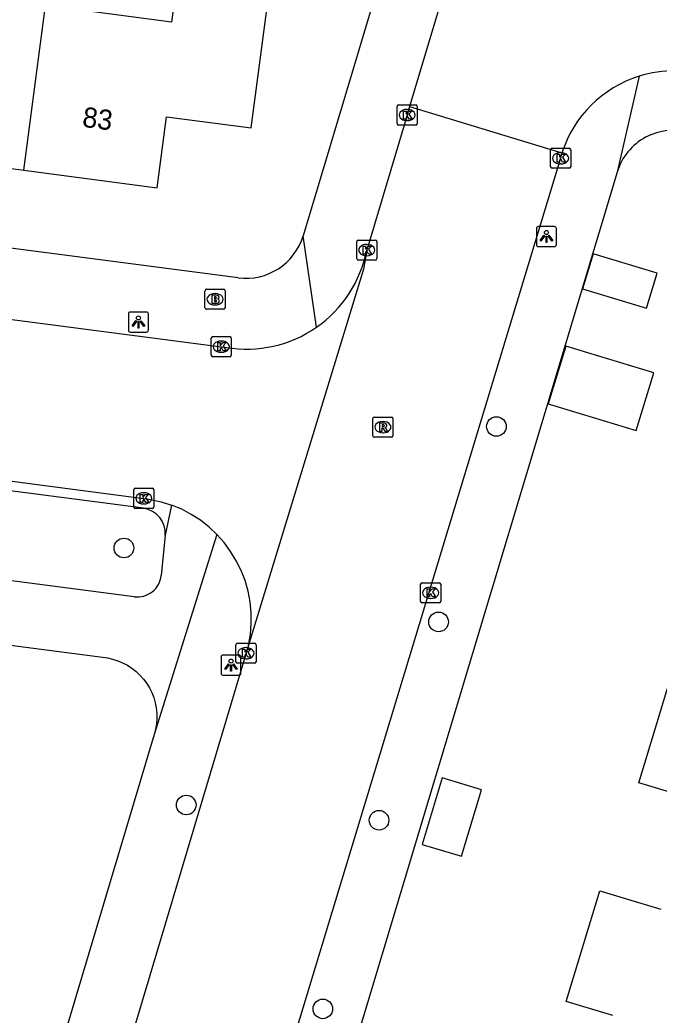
# Model space of a CAD drawing. Extents: x 162186 to 163152, y 385513 to 386513.
# Drawn here: x 162544.83 to 162576.68, y 386082.74 to 386132.31 of the extents above; entities that cross this region are included whole.
import ezdxf

# ---------------------------------------------------------------- set-up
doc = ezdxf.new("R2010")
doc.units = 0
for name, color, linetype in [('IMGEO_Boom', 7, 'Continuous'), ('IMGEO_Brandkraan', 7, 'Continuous'), ('IMGEO_Kolk', 7, 'Continuous'), ('IMGEO_Lichtpunt', 7, 'Continuous'), ('IMGEO_Pand', 7, 'Continuous'), ('IMGEO_Pand_nummerreeks', 7, 'Continuous'), ('IMGEO_Rijbaan_lokaal_gesloten', 7, 'Continuous'), ('IMGEO_Rijbaan_lokaal_open', 7, 'Continuous'), ('IMGEO_Rioolput', 7, 'Continuous'), ('IMGEO_Voetpad_open', 7, 'Continuous')]:
    doc.layers.add(name, color=color, linetype=linetype)

msp = doc.modelspace()

# ---------------------------------------------------------------- linework, layer by layer
at = {"layer": 'IMGEO_Boom'}
for centre in [(162568.574, 386112.056), (162550.012, 386106.006), (162565.688, 386102.325), (162553.114, 386093.205), (162562.724, 386092.443), (162559.923, 386083.051)]:
    msp.add_circle(centre, 0.489, dxfattribs=at)
at = {"layer": 'IMGEO_Brandkraan'}
for p, q in [((162554.051, 386117.968), (162554.051, 386118.82)), ((162554.126, 386118.894), (162554.978, 386118.894)), ((162554.539, 386118.674), (162554.564, 386118.674)), ((162555.052, 386118.82), (162555.052, 386117.968)), ((162554.562, 386118.114), (162554.537, 386118.114)), ((162554.978, 386117.894), (162554.126, 386117.894))]:
    msp.add_line(p, q, dxfattribs=at)
for points in [[(162554.051, 386117.968), (162554.051, 386118.82)], [(162554.126, 386118.894), (162554.978, 386118.894)], [(162554.399, 386118.594), (162554.399, 386118.194), (162554.612, 386118.194)], [(162554.63, 386118.594), (162554.399, 386118.594)], [(162555.052, 386118.82), (162555.052, 386117.968)], [(162554.578, 386118.513), (162554.524, 386118.513), (162554.524, 386118.437)], [(162554.524, 386118.437), (162554.577, 386118.437)], [(162554.586, 386118.361), (162554.524, 386118.361), (162554.524, 386118.28)], [(162554.524, 386118.28), (162554.586, 386118.28)], [(162554.978, 386117.894), (162554.126, 386117.894)]]:
    msp.add_lwpolyline(points, dxfattribs=at)
for centre, radius, start, end in [((162554.128, 386118.818), 0.0765, 91.552, 178.448), ((162554.128, 386118.818), 0.0765, 91.552, 178.448), ((162554.634, 386118.449), 0.145, 59.4692, 91.5367), ((162554.659, 386118.496), 0.0922, 285.5137, 58.1501), ((162554.976, 386118.818), 0.0765, 1.552, 88.448), ((162554.976, 386118.818), 0.0765, 1.552, 88.448), ((162554.579, 386118.475), 0.0379, 267.8285, 90.9355), ((162554.587, 386118.32), 0.0404, 269.8759, 90.5077), ((162554.618, 386118.445), 0.251, 268.6676, 293.5347), ((162554.664, 386118.304), 0.105, 301.3115, 78.989), ((162554.128, 386117.97), 0.0765, 181.552, 268.448), ((162554.128, 386117.97), 0.0765, 181.552, 268.448), ((162554.976, 386117.97), 0.0765, 271.552, 358.448), ((162554.976, 386117.97), 0.0765, 271.552, 358.448)]:
    msp.add_arc(centre, radius, start, end, dxfattribs=at)
for centre, major_axis, ratio, start_param, end_param in [((162554.538, 386118.394), (-0.387, 0.002), 0.722429, 4.712389, 7.853982), ((162554.563, 386118.394), (-0.39, 0.002), 0.717154, 1.570796, 4.712389)]:
    msp.add_ellipse(centre, major_axis=major_axis, ratio=ratio, start_param=start_param, end_param=end_param, dxfattribs=at)
at = {"layer": 'IMGEO_Kolk'}
for p, q in [((162563.624, 386127.144), (162563.624, 386127.996)), ((162563.699, 386128.07), (162564.551, 386128.07)), ((162564.625, 386127.996), (162564.625, 386127.144)), ((162564.112, 386127.85), (162564.137, 386127.85)), ((162564.551, 386127.07), (162563.699, 386127.07)), ((162564.135, 386127.29), (162564.11, 386127.29)), ((162571.271, 386124.99), (162571.271, 386125.842)), ((162571.346, 386125.916), (162572.198, 386125.916)), ((162571.759, 386125.696), (162571.784, 386125.696)), ((162572.272, 386125.842), (162572.272, 386124.99)), ((162571.782, 386125.136), (162571.757, 386125.136)), ((162572.198, 386124.916), (162571.346, 386124.916)), ((162561.611, 386120.417), (162561.611, 386121.269)), ((162561.686, 386121.343), (162562.538, 386121.343)), ((162562.099, 386121.123), (162562.124, 386121.123)), ((162562.612, 386121.269), (162562.612, 386120.417)), ((162562.122, 386120.563), (162562.097, 386120.563)), ((162562.538, 386120.343), (162561.686, 386120.343)), ((162554.362, 386115.607), (162554.362, 386116.459)), ((162554.437, 386116.533), (162555.289, 386116.533)), ((162554.85, 386116.313), (162554.875, 386116.313)), ((162555.363, 386116.459), (162555.363, 386115.607)), ((162554.873, 386115.753), (162554.848, 386115.753)), ((162555.289, 386115.533), (162554.437, 386115.533)), ((162550.502, 386108.051), (162550.502, 386108.903)), ((162550.577, 386108.977), (162551.429, 386108.977)), ((162550.99, 386108.757), (162551.015, 386108.757)), ((162551.503, 386108.903), (162551.503, 386108.051)), ((162551.013, 386108.197), (162550.988, 386108.197)), ((162551.429, 386107.977), (162550.577, 386107.977)), ((162564.796, 386103.348), (162564.796, 386104.2)), ((162564.871, 386104.274), (162565.723, 386104.274)), ((162565.797, 386104.2), (162565.797, 386103.348)), ((162565.284, 386104.054), (162565.309, 386104.054)), ((162565.723, 386103.274), (162564.871, 386103.274)), ((162565.307, 386103.494), (162565.282, 386103.494)), ((162555.667, 386101.263), (162556.519, 386101.263)), ((162555.592, 386100.337), (162555.592, 386101.189)), ((162556.08, 386101.043), (162556.105, 386101.043)), ((162556.593, 386101.189), (162556.593, 386100.337)), ((162556.519, 386100.263), (162555.667, 386100.263)), ((162556.103, 386100.483), (162556.078, 386100.483))]:
    msp.add_line(p, q, dxfattribs=at)
for points in [[(162563.624, 386127.144), (162563.624, 386127.996)], [(162563.699, 386128.07), (162564.551, 386128.07)], [(162564.625, 386127.996), (162564.625, 386127.144)], [(162563.945, 386127.77), (162564.068, 386127.77), (162564.068, 386127.619), (162564.198, 386127.77), (162564.362, 386127.77), (162564.216, 386127.619), (162564.369, 386127.37), (162564.217, 386127.37), (162564.132, 386127.534), (162564.068, 386127.467), (162564.068, 386127.37), (162563.945, 386127.37), (162563.945, 386127.77)], [(162564.551, 386127.07), (162563.699, 386127.07)], [(162571.271, 386124.99), (162571.271, 386125.842)], [(162571.346, 386125.916), (162572.198, 386125.916)], [(162571.592, 386125.616), (162571.715, 386125.616), (162571.715, 386125.465), (162571.845, 386125.616), (162572.009, 386125.616), (162571.863, 386125.465), (162572.016, 386125.216), (162571.864, 386125.216), (162571.779, 386125.38), (162571.715, 386125.313), (162571.715, 386125.216), (162571.592, 386125.216), (162571.592, 386125.616)], [(162572.272, 386125.842), (162572.272, 386124.99)], [(162572.198, 386124.916), (162571.346, 386124.916)], [(162561.611, 386120.417), (162561.611, 386121.269)], [(162561.686, 386121.343), (162562.538, 386121.343)], [(162562.612, 386121.269), (162562.612, 386120.417)], [(162561.932, 386121.043), (162562.055, 386121.043), (162562.055, 386120.892), (162562.185, 386121.043), (162562.349, 386121.043), (162562.203, 386120.892), (162562.356, 386120.643), (162562.204, 386120.643), (162562.119, 386120.807), (162562.055, 386120.74), (162562.055, 386120.643), (162561.932, 386120.643), (162561.932, 386121.043)], [(162562.538, 386120.343), (162561.686, 386120.343)], [(162554.362, 386115.607), (162554.362, 386116.459)], [(162554.437, 386116.533), (162555.289, 386116.533)], [(162554.683, 386116.233), (162554.806, 386116.233), (162554.806, 386116.082), (162554.936, 386116.233), (162555.1, 386116.233), (162554.954, 386116.082), (162555.107, 386115.833), (162554.955, 386115.833), (162554.87, 386115.997), (162554.806, 386115.93), (162554.806, 386115.833), (162554.683, 386115.833), (162554.683, 386116.233)], [(162555.363, 386116.459), (162555.363, 386115.607)], [(162555.289, 386115.533), (162554.437, 386115.533)], [(162550.502, 386108.051), (162550.502, 386108.903)], [(162550.577, 386108.977), (162551.429, 386108.977)], [(162550.823, 386108.677), (162550.946, 386108.677), (162550.946, 386108.526), (162551.076, 386108.677), (162551.24, 386108.677), (162551.094, 386108.526), (162551.247, 386108.277), (162551.095, 386108.277), (162551.01, 386108.441), (162550.946, 386108.374), (162550.946, 386108.277), (162550.823, 386108.277), (162550.823, 386108.677)], [(162551.503, 386108.903), (162551.503, 386108.051)], [(162551.429, 386107.977), (162550.577, 386107.977)], [(162564.796, 386103.348), (162564.796, 386104.2)], [(162564.871, 386104.274), (162565.723, 386104.274)], [(162565.797, 386104.2), (162565.797, 386103.348)], [(162565.117, 386103.974), (162565.24, 386103.974), (162565.24, 386103.823), (162565.37, 386103.974), (162565.534, 386103.974), (162565.388, 386103.823), (162565.541, 386103.574), (162565.389, 386103.574), (162565.304, 386103.738), (162565.24, 386103.671), (162565.24, 386103.574), (162565.117, 386103.574), (162565.117, 386103.974)], [(162565.723, 386103.274), (162564.871, 386103.274)], [(162555.667, 386101.263), (162556.519, 386101.263)], [(162555.592, 386100.337), (162555.592, 386101.189)], [(162555.913, 386100.963), (162556.036, 386100.963), (162556.036, 386100.812), (162556.166, 386100.963), (162556.33, 386100.963), (162556.184, 386100.812), (162556.337, 386100.563), (162556.185, 386100.563), (162556.1, 386100.727), (162556.036, 386100.66), (162556.036, 386100.563), (162555.913, 386100.563), (162555.913, 386100.963)], [(162556.593, 386101.189), (162556.593, 386100.337)], [(162556.519, 386100.263), (162555.667, 386100.263)]]:
    msp.add_lwpolyline(points, dxfattribs=at)
for centre, start, end in [((162563.701, 386127.994), 91.552, 178.448), ((162563.701, 386127.994), 91.552, 178.448), ((162564.549, 386127.994), 1.552, 88.448), ((162564.549, 386127.994), 1.552, 88.448), ((162563.701, 386127.146), 181.552, 268.448), ((162563.701, 386127.146), 181.552, 268.448), ((162564.549, 386127.146), 271.552, 358.448), ((162564.549, 386127.146), 271.552, 358.448), ((162571.348, 386125.84), 91.552, 178.448), ((162571.348, 386125.84), 91.552, 178.448), ((162572.196, 386125.84), 1.552, 88.448), ((162572.196, 386125.84), 1.552, 88.448), ((162571.348, 386124.992), 181.552, 268.448), ((162571.348, 386124.992), 181.552, 268.448), ((162572.196, 386124.992), 271.552, 358.448), ((162572.196, 386124.992), 271.552, 358.448), ((162561.688, 386121.267), 91.552, 178.448), ((162561.688, 386121.267), 91.552, 178.448), ((162562.536, 386121.267), 1.552, 88.448), ((162562.536, 386121.267), 1.552, 88.448), ((162561.688, 386120.419), 181.552, 268.448), ((162561.688, 386120.419), 181.552, 268.448), ((162562.536, 386120.419), 271.552, 358.448), ((162562.536, 386120.419), 271.552, 358.448), ((162554.439, 386116.457), 91.552, 178.448), ((162554.439, 386116.457), 91.552, 178.448), ((162555.287, 386116.457), 1.552, 88.448), ((162555.287, 386116.457), 1.552, 88.448), ((162554.439, 386115.609), 181.552, 268.448), ((162554.439, 386115.609), 181.552, 268.448), ((162555.287, 386115.609), 271.552, 358.448), ((162555.287, 386115.609), 271.552, 358.448), ((162550.579, 386108.901), 91.552, 178.448), ((162550.579, 386108.901), 91.552, 178.448), ((162551.427, 386108.901), 1.552, 88.448), ((162551.427, 386108.901), 1.552, 88.448), ((162550.579, 386108.053), 181.552, 268.448), ((162550.579, 386108.053), 181.552, 268.448), ((162551.427, 386108.053), 271.552, 358.448), ((162551.427, 386108.053), 271.552, 358.448), ((162564.873, 386104.198), 91.552, 178.448), ((162564.873, 386104.198), 91.552, 178.448), ((162565.721, 386104.198), 1.552, 88.448), ((162565.721, 386104.198), 1.552, 88.448), ((162564.873, 386103.35), 181.552, 268.448), ((162564.873, 386103.35), 181.552, 268.448), ((162565.721, 386103.35), 271.552, 358.448), ((162565.721, 386103.35), 271.552, 358.448), ((162555.669, 386101.187), 91.552, 178.448), ((162555.669, 386101.187), 91.552, 178.448), ((162556.517, 386101.187), 1.552, 88.448), ((162556.517, 386101.187), 1.552, 88.448), ((162555.669, 386100.339), 181.552, 268.448), ((162555.669, 386100.339), 181.552, 268.448), ((162556.517, 386100.339), 271.552, 358.448), ((162556.517, 386100.339), 271.552, 358.448)]:
    msp.add_arc(centre, 0.0765, start, end, dxfattribs=at)
for centre, major_axis, ratio, start_param, end_param in [((162564.111, 386127.57), (-0.387, 0.002), 0.722429, 4.712389, 7.853982), ((162564.136, 386127.57), (-0.39, 0.002), 0.717154, 1.570796, 4.712389), ((162571.758, 386125.416), (-0.387, 0.002), 0.722429, 4.712389, 7.853982), ((162571.783, 386125.416), (-0.39, 0.002), 0.717154, 1.570796, 4.712389), ((162562.098, 386120.843), (-0.387, 0.002), 0.722429, 4.712389, 7.853982), ((162562.123, 386120.843), (-0.39, 0.002), 0.717154, 1.570796, 4.712389), ((162554.849, 386116.033), (-0.387, 0.002), 0.722429, 4.712389, 7.853982), ((162554.874, 386116.033), (-0.39, 0.002), 0.717154, 1.570796, 4.712389), ((162550.989, 386108.477), (-0.387, 0.002), 0.722429, 4.712389, 7.853982), ((162551.014, 386108.477), (-0.39, 0.002), 0.717154, 1.570796, 4.712389), ((162565.283, 386103.774), (-0.387, 0.002), 0.722429, 4.712389, 7.853982), ((162565.308, 386103.774), (-0.39, 0.002), 0.717154, 1.570796, 4.712389), ((162556.079, 386100.763), (-0.387, 0.002), 0.722429, 4.712389, 7.853982), ((162556.104, 386100.763), (-0.39, 0.002), 0.717154, 1.570796, 4.712389)]:
    msp.add_ellipse(centre, major_axis=major_axis, ratio=ratio, start_param=start_param, end_param=end_param, dxfattribs=at)
at = {"layer": 'IMGEO_Lichtpunt'}
for p, q in [((162570.567, 386121.921), (162570.567, 386121.114)), ((162570.567, 386121.921), (162570.567, 386121.114)), ((162571.469, 386122.016), (162570.661, 386122.016)), ((162571.469, 386122.016), (162570.661, 386122.016)), ((162571.563, 386121.114), (162571.563, 386121.921)), ((162571.563, 386121.114), (162571.563, 386121.921)), ((162570.661, 386121.02), (162571.469, 386121.02)), ((162570.661, 386121.02), (162571.469, 386121.02)), ((162550.237, 386117.664), (162550.237, 386116.857)), ((162550.237, 386117.664), (162550.237, 386116.857)), ((162551.139, 386117.759), (162550.331, 386117.759)), ((162551.139, 386117.759), (162550.331, 386117.759)), ((162551.233, 386116.857), (162551.233, 386117.664)), ((162551.233, 386116.857), (162551.233, 386117.664)), ((162550.331, 386116.763), (162551.139, 386116.763)), ((162550.331, 386116.763), (162551.139, 386116.763)), ((162554.849, 386100.574), (162554.849, 386099.767)), ((162554.849, 386100.574), (162554.849, 386099.767)), ((162555.751, 386100.669), (162554.943, 386100.669)), ((162555.751, 386100.669), (162554.943, 386100.669)), ((162555.845, 386099.767), (162555.845, 386100.574)), ((162555.845, 386099.767), (162555.845, 386100.574)), ((162554.943, 386099.673), (162555.751, 386099.673)), ((162554.943, 386099.673), (162555.751, 386099.673))]:
    msp.add_line(p, q, dxfattribs=at)
for points in [[(162570.941, 386121.585), (162570.98, 386121.557), (162570.792, 386121.295), (162570.754, 386121.322), (162570.941, 386121.585)], [(162571.153, 386121.557), (162571.191, 386121.584), (162571.378, 386121.322), (162571.339, 386121.294), (162571.153, 386121.557)], [(162571.043, 386121.537), (162571.09, 386121.537), (162571.09, 386121.215), (162571.043, 386121.215), (162571.043, 386121.537)], [(162550.611, 386117.328), (162550.65, 386117.3), (162550.462, 386117.038), (162550.424, 386117.065), (162550.611, 386117.328)], [(162550.713, 386117.28), (162550.76, 386117.28), (162550.76, 386116.958), (162550.713, 386116.958), (162550.713, 386117.28)], [(162550.823, 386117.3), (162550.861, 386117.327), (162551.048, 386117.065), (162551.009, 386117.037), (162550.823, 386117.3)], [(162555.223, 386100.238), (162555.262, 386100.21), (162555.074, 386099.948), (162555.036, 386099.975), (162555.223, 386100.238)], [(162555.435, 386100.21), (162555.473, 386100.237), (162555.66, 386099.975), (162555.621, 386099.947), (162555.435, 386100.21)], [(162555.325, 386100.19), (162555.372, 386100.19), (162555.372, 386099.868), (162555.325, 386099.868), (162555.325, 386100.19)]]:
    msp.add_lwpolyline(points, dxfattribs=at)
for centre in [(162571.066, 386121.719), (162550.736, 386117.462), (162555.348, 386100.372)]:
    msp.add_circle(centre, 0.0994, dxfattribs=at)
for centre, start, end in [((162570.661, 386121.921), 90, 180), ((162570.661, 386121.921), 90, 180), ((162571.469, 386121.921), 0, 90), ((162571.469, 386121.921), 0, 90), ((162570.661, 386121.114), 180, 270), ((162570.661, 386121.114), 180, 270), ((162571.469, 386121.114), 270, 0), ((162571.469, 386121.114), 270, 360), ((162550.331, 386117.664), 90, 180), ((162550.331, 386117.664), 90, 180), ((162551.139, 386117.664), 0, 90), ((162551.139, 386117.664), 0, 90), ((162550.331, 386116.857), 180, 270), ((162550.331, 386116.857), 180, 270), ((162551.139, 386116.857), 270, 0), ((162551.139, 386116.857), 270, 360), ((162554.943, 386100.574), 90, 180), ((162554.943, 386100.574), 90, 180), ((162555.751, 386100.574), 0, 90), ((162555.751, 386100.574), 0, 90), ((162554.943, 386099.767), 180, 270), ((162554.943, 386099.767), 180, 270), ((162555.751, 386099.767), 270, 0), ((162555.751, 386099.767), 270, 360)]:
    msp.add_arc(centre, 0.0946, start, end, dxfattribs=at)
at = {"layer": 'IMGEO_Pand'}
for points in [[(162545.024, 386124.831), (162551.673, 386123.952), (162552.14, 386127.485), (162556.353, 386126.928), (162557.415, 386134.967), (162552.833, 386135.573), (162552.387, 386132.201), (162546.11, 386133.031)], [(162545.024, 386124.831), (162546.11, 386133.031)], [(162538.53, 386125.689), (162545.024, 386124.831)], [(162572.861, 386118.912), (162576.055, 386117.943), (162576.585, 386119.689), (162573.391, 386120.658), (162572.861, 386118.912)], [(162575.54, 386111.849), (162576.412, 386114.723), (162572.029, 386116.052), (162571.157, 386113.178), (162575.54, 386111.849)], [(162577.712, 386093.701), (162575.664, 386094.313), (162577.338, 386099.843), (162579.338, 386099.244), (162580.116, 386099.011)], [(162567.825, 386093.966), (162565.862, 386094.553), (162564.871, 386091.236), (162566.834, 386090.65), (162567.825, 386093.966)], [(162574.373, 386082.723), (162572.052, 386083.416), (162573.719, 386088.923), (162576.772, 386088.011)]]:
    msp.add_lwpolyline(points, dxfattribs=at)
at = {"layer": 'IMGEO_Rijbaan_lokaal_gesloten'}
for points in [[(162564.246, 386127.991), (162564.122, 386127.569), (162562.109, 386120.842)], [(162571.839, 386125.681), (162571.767, 386125.417), (162557.647, 386078.873)], [(162517.064, 386120.959), (162555.122, 386115.998)], [(162562.109, 386120.842), (162561.946, 386119.898), (162556.224, 386101.164)], [(162489.134, 386116.601), (162551.008, 386108.477), (162551.341, 386108.428), (162551.871, 386108.31), (162552.388, 386108.146)], [(162554.646, 386106.678), (162554.251, 386107.05), (162553.824, 386107.386), (162553.369, 386107.681), (162552.889, 386107.935), (162552.388, 386108.146)], [(162556.224, 386101.164), (162556.315, 386101.699), (162556.358, 386102.24), (162556.352, 386102.783), (162556.298, 386103.323), (162556.196, 386103.857), (162556.047, 386104.378), (162555.851, 386104.885), (162555.611, 386105.372), (162555.329, 386105.836), (162555.006, 386106.272), (162554.646, 386106.678)], [(162556.224, 386101.164), (162536.876, 386036.467)]]:
    msp.add_lwpolyline(points, dxfattribs=at)
for centre, radius, start, end in [((162556.135, 386121.997), 6.084, 304.7336, 349.0564), ((162556.135, 386121.999), 6.086, 260.4163, 304.7253)]:
    msp.add_arc(centre, radius, start, end, dxfattribs=at)
at = {"layer": 'IMGEO_Rijbaan_lokaal_open'}
for points in [[(162571.134, 386150.964), (162564.246, 386127.991)], [(162564.246, 386127.991), (162571.839, 386125.681)]]:
    msp.add_lwpolyline(points, dxfattribs=at)
for centre, radius, start, end in [((162577.431, 386123.898), 5.87, 107.3091, 162.3172), ((162577.436, 386123.898), 5.871, 71.4715, 107.3563)]:
    msp.add_arc(centre, radius, start, end, dxfattribs=at)
at = {"layer": 'IMGEO_Rioolput'}
for p, q in [((162562.415, 386111.598), (162562.415, 386112.45)), ((162562.49, 386112.524), (162563.342, 386112.524)), ((162562.903, 386112.304), (162562.928, 386112.304)), ((162563.416, 386112.45), (162563.416, 386111.598)), ((162562.926, 386111.744), (162562.901, 386111.744)), ((162563.342, 386111.524), (162562.49, 386111.524))]:
    msp.add_line(p, q, dxfattribs=at)
for points in [[(162562.415, 386111.598), (162562.415, 386112.45)], [(162562.49, 386112.524), (162563.342, 386112.524)], [(162563.004, 386112.222), (162562.752, 386112.224), (162562.752, 386111.824)], [(162562.93, 386112.143), (162562.876, 386112.143), (162562.876, 386112.062)], [(162563.416, 386112.45), (162563.416, 386111.598)], [(162562.752, 386111.824), (162562.876, 386111.824), (162562.876, 386111.986), (162562.887, 386111.986)], [(162562.876, 386112.062), (162562.928, 386112.062)], [(162562.934, 386111.957), (162563.005, 386111.824), (162563.145, 386111.824), (162563.08, 386111.95)], [(162563.342, 386111.524), (162562.49, 386111.524)]]:
    msp.add_lwpolyline(points, dxfattribs=at)
for centre, radius, start, end in [((162562.492, 386112.448), 0.0765, 91.552, 178.448), ((162562.492, 386112.448), 0.0765, 91.552, 178.448), ((162562.936, 386112.047), 0.0964, 77.0061, 93.1865), ((162562.95, 386112.104), 0.0378, 276.6634, 79.6772), ((162563.003, 386112.112), 0.109, 350.3612, 89.416), ((162563.34, 386112.448), 0.0765, 1.552, 88.448), ((162563.34, 386112.448), 0.0765, 1.552, 88.448), ((162562.886, 386111.933), 0.0533, 26.0293, 88.6989), ((162562.912, 386112.251), 0.19, 274.7715, 282.9687), ((162563.001, 386112.112), 0.112, 277.5842, 350.9817), ((162562.985, 386111.897), 0.108, 29.5134, 73.7905), ((162562.492, 386111.6), 0.0765, 181.552, 268.448), ((162562.492, 386111.6), 0.0765, 181.552, 268.448), ((162563.34, 386111.6), 0.0765, 271.552, 358.448), ((162563.34, 386111.6), 0.0765, 271.552, 358.448)]:
    msp.add_arc(centre, radius, start, end, dxfattribs=at)
for centre, major_axis, ratio, start_param, end_param in [((162562.902, 386112.024), (-0.387, 0.002), 0.722429, 4.712389, 7.853982), ((162562.927, 386112.024), (-0.39, 0.002), 0.717154, 1.570796, 4.712389)]:
    msp.add_ellipse(centre, major_axis=major_axis, ratio=ratio, start_param=start_param, end_param=end_param, dxfattribs=at)
at = {"layer": 'IMGEO_Voetpad_open'}
for points in [[(162567.207, 386149.157), (162558.945, 386121.561)], [(162575.685, 386129.502), (162574.588, 386124.721)], [(162574.588, 386124.721), (162560.164, 386076.774)], [(162555.705, 386119.464), (162517.598, 386124.419)], [(162559.602, 386116.997), (162558.945, 386121.561)], [(162550.987, 386107.982), (162502.033, 386114.344), (162488.565, 386116.214)], [(162550.53, 386103.579), (162525.845, 386106.796), (162501.452, 386109.912), (162487.988, 386111.712)], [(162552.388, 386108.146), (162552.059, 386106.639)], [(162554.646, 386106.678), (162551.525, 386096.722)], [(162552.059, 386106.639), (162551.865, 386104.641)], [(162535.156, 386102.359), (162549.072, 386100.544), (162549.189, 386100.526), (162549.449, 386100.47), (162549.702, 386100.39), (162549.948, 386100.288), (162550.183, 386100.164), (162550.406, 386100.02), (162550.616, 386099.857), (162550.81, 386099.675), (162550.987, 386099.477), (162551.146, 386099.264), (162551.285, 386099.038), (162551.403, 386098.8), (162551.499, 386098.552), (162551.573, 386098.297), (162551.624, 386098.036), (162551.652, 386097.772), (162551.656, 386097.506), (162551.635, 386097.241), (162551.592, 386096.979), (162551.525, 386096.722)], [(162551.525, 386096.722), (162540.262, 386059.084)]]:
    msp.add_lwpolyline(points, dxfattribs=at)
for centre, radius, start, end in [((162577.395, 386123.884), 2.929, 73.1245, 163.4003), ((162556.094, 386122.414), 2.976, 262.4854, 343.3383), ((162550.831, 386106.758), 1.234, 354.4676, 82.727), ((162550.683, 386104.757), 1.188, 262.596, 354.4089)]:
    msp.add_arc(centre, radius, start, end, dxfattribs=at)

# ---------------------------------------------------------------- texts
at = {"layer": 'IMGEO_Pand_nummerreeks'}
msp.add_text('83', height=1, rotation=352.4703, dxfattribs=at).set_placement((162547.902, 386126.993))

doc.saveas('drawing.dxf')
